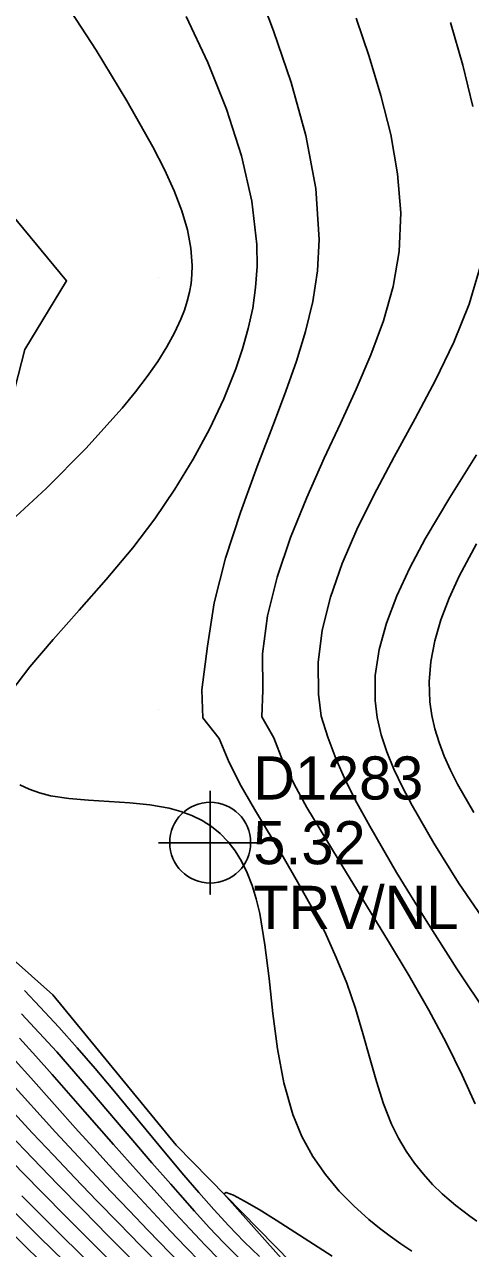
# Model space of a CAD drawing. Extents: x 2356077 to 2359823, y 225951 to 227822.
# Drawn here: x 2357921.2 to 2357947, y 226296.4 to 226367.3 of the extents above; entities that cross this region are included whole.
import ezdxf

# ---------------------------------------------------------------- set-up
doc = ezdxf.new("R2010")
doc.units = 0
for name, color, linetype in [('DTM Contours Major', 7, 'Continuous'), ('DTM Contours Minor', 7, 'Continuous'), ('Exist DTM Breakline', 7, 'Continuous'), ('Exist DTM Breakline Underwater', 7, 'Continuous'), ('Exist DTM Regular Point CELL', 7, 'Continuous'), ('Exist DTM Regular Point Cogo Comment', 7, 'Continuous'), ('Exist DTM Regular Point Cogo Elevation', 7, 'Continuous'), ('Exist DTM Regular Point Cogo Number', 7, 'Continuous'), ('PH Exist DTM Breakline', 7, 'Continuous'), ('PH Exist DTM Point', 7, 'Continuous')]:
    doc.layers.add(name, color=color, linetype=linetype)

msp = doc.modelspace()

# ---------------------------------------------------------------- linework, layer by layer
at = {"layer": 'DTM Contours Major'}
for points in [[(2357947.367, 226297.984), (2357946.96, 226298.281), (2357946.556, 226298.587), (2357946.156, 226298.903), (2357945.76, 226299.234), (2357945.37, 226299.581), (2357944.812, 226300.122), (2357944.274, 226300.709), (2357943.761, 226301.348), (2357943.278, 226302.042), (2357942.832, 226302.796), (2357942.428, 226303.615), (2357941.962, 226304.798), (2357941.55, 226306.08), (2357941.161, 226307.44), (2357940.765, 226308.858), (2357940.331, 226310.31), (2357939.829, 226311.777), (2357939.226, 226313.263), (2357938.562, 226314.754), (2357937.783, 226316.206), (2357936.978, 226317.658), (2357936.141, 226319.096), (2357934.482, 226321.858), (2357933.715, 226323.2), (2357933.022, 226324.563), (2357932.441, 226325.965), (2357931.486, 226327.149), (2357931.434, 226328.789), (2357931.77, 226331.314), (2357932.147, 226333.813), (2357932.808, 226336.411), (2357933.667, 226339.062), (2357934.64, 226341.717), (2357935.641, 226344.329), (2357936.306, 226346.088), (2357936.915, 226347.822), (2357937.441, 226349.549), (2357937.857, 226351.288), (2357938.133, 226353.055), (2357938.242, 226354.87), (2357938.042, 226357.841), (2357937.464, 226360.899), (2357936.61, 226363.969), (2357935.588, 226366.976), (2357934.5, 226369.845)], [(2357920.989, 226310.006), (2357922.012, 226308.912), (2357923.02, 226307.794), (2357924.011, 226306.664), (2357924.986, 226305.533), (2357927.436, 226302.656), (2357928.537, 226301.375), (2357929.626, 226300.125), (2357930.17, 226299.508), (2357931.016, 226298.559), (2357931.866, 226297.629), (2357932.717, 226296.726), (2357933.57, 226295.862)], [(2357920.267, 226303.051), (2357921.633, 226301.619), (2357923.063, 226300.139), (2357924.527, 226298.64), (2357925.999, 226297.147), (2357927.451, 226295.688)]]:
    msp.add_lwpolyline(points, dxfattribs=at)
at = {"layer": 'DTM Contours Minor'}
for points in [[(2357920.154, 226338.353), (2357922.41, 226340.439), (2357924.715, 226342.764), (2357926.824, 226345.111), (2357927.584, 226346.041), (2357928.268, 226346.939), (2357928.875, 226347.809), (2357929.404, 226348.651), (2357929.853, 226349.47), (2357930.222, 226350.266), (2357930.424, 226350.79), (2357930.589, 226351.308), (2357930.717, 226351.823), (2357930.808, 226352.337), (2357930.861, 226352.854), (2357930.877, 226353.376), (2357930.804, 226354.385), (2357930.602, 226355.434), (2357930.275, 226356.534), (2357929.829, 226357.695), (2357929.269, 226358.927), (2357928.6, 226360.242), (2357927.094, 226362.914), (2357925.299, 226365.848), (2357923.282, 226368.983)], [(2357920.361, 226328.656), (2357921.461, 226330.12), (2357922.811, 226331.704), (2357924.318, 226333.391), (2357925.888, 226335.166), (2357927.429, 226337.012), (2357928.702, 226338.693), (2357929.872, 226340.407), (2357930.934, 226342.143), (2357931.88, 226343.892), (2357932.706, 226345.643), (2357933.404, 226347.386), (2357933.799, 226348.552), (2357934.127, 226349.719), (2357934.38, 226350.897), (2357934.552, 226352.095), (2357934.636, 226353.323), (2357934.625, 226354.59), (2357934.334, 226357.104), (2357933.729, 226359.736), (2357932.858, 226362.433), (2357931.772, 226365.137), (2357930.519, 226367.796)], [(2357947.269, 226304.783), (2357946.515, 226306.443), (2357946.083, 226307.363), (2357945.599, 226308.341), (2357944.597, 226310.209), (2357943.447, 226312.206), (2357942.198, 226314.288), (2357939.596, 226318.523), (2357938.34, 226320.588), (2357937.527, 226321.966), (2357936.783, 226323.315), (2357936.132, 226324.654), (2357935.596, 226325.997), (2357934.917, 226327.209), (2357934.966, 226328.769), (2357934.941, 226330.869), (2357935.24, 226333.06), (2357935.805, 226335.315), (2357936.581, 226337.609), (2357937.509, 226339.918), (2357938.532, 226342.216), (2357939.469, 226344.224), (2357940.387, 226346.213), (2357941.236, 226348.193), (2357941.967, 226350.174), (2357942.529, 226352.164), (2357942.875, 226354.175), (2357942.965, 226356.419), (2357942.783, 226358.684), (2357942.383, 226360.959), (2357941.814, 226363.229), (2357941.13, 226365.48), (2357940.382, 226367.7)], [(2357947.149, 226362.595), (2357946.559, 226364.972), (2357945.85, 226367.449)], [(2357920.373, 226356.357), (2357923.596, 226352.489), (2357921.178, 226348.51), (2357920.219, 226344.815)], [(2357948.001, 226309.933), (2357946.222, 226312.616), (2357944.437, 226315.41), (2357942.724, 226318.204), (2357941.165, 226320.884), (2357940.423, 226322.233), (2357939.762, 226323.533), (2357939.195, 226324.798), (2357938.737, 226326.044), (2357938.357, 226327.26), (2357938.203, 226328.536), (2357938.172, 226330.366), (2357938.414, 226332.241), (2357938.893, 226334.155), (2357939.573, 226336.102), (2357940.418, 226338.075), (2357941.393, 226340.067), (2357942.571, 226342.281), (2357943.789, 226344.502), (2357944.972, 226346.721), (2357946.044, 226348.931), (2357946.932, 226351.122), (2357947.56, 226353.287)], [(2357947.911, 226315.266), (2357946.317, 226317.605), (2357944.873, 226319.893), (2357943.618, 226322.073), (2357943.056, 226323.141), (2357942.565, 226324.175), (2357942.152, 226325.184), (2357941.827, 226326.178), (2357941.597, 226327.169), (2357941.472, 226328.167), (2357941.485, 226329.621), (2357941.711, 226331.112), (2357942.132, 226332.646), (2357942.73, 226334.223), (2357943.488, 226335.849), (2357944.386, 226337.526), (2357945.808, 226339.918), (2357947.353, 226342.402)], [(2357947.362, 226337.24), (2357946.349, 226335.377), (2357945.764, 226334.097), (2357945.289, 226332.843), (2357944.933, 226331.616), (2357944.702, 226330.414), (2357944.603, 226329.237), (2357944.643, 226328.086), (2357944.756, 226327.295), (2357944.937, 226326.511), (2357945.181, 226325.726), (2357945.485, 226324.936), (2357945.845, 226324.133), (2357946.258, 226323.313), (2357947.189, 226321.666)], [(2357943.602, 226296.249), (2357942.976, 226296.675), (2357942.353, 226297.119), (2357941.733, 226297.587), (2357941.119, 226298.083), (2357940.24, 226298.868), (2357939.393, 226299.734), (2357938.598, 226300.689), (2357937.872, 226301.741), (2357937.234, 226302.897), (2357936.702, 226304.164), (2357936.177, 226306.005), (2357935.812, 226307.983), (2357935.548, 226310.024), (2357935.327, 226312.057), (2357935.093, 226314.01), (2357934.787, 226315.811), (2357934.583, 226316.661), (2357934.342, 226317.45), (2357934.061, 226318.177), (2357933.739, 226318.842), (2357933.371, 226319.444), (2357932.957, 226319.981), (2357932.499, 226320.449), (2357931.995, 226320.855), (2357931.445, 226321.203), (2357930.85, 226321.495), (2357930.213, 226321.733), (2357929.535, 226321.92), (2357928.423, 226322.116), (2357927.253, 226322.234), (2357926.057, 226322.309), (2357924.871, 226322.379), (2357923.73, 226322.479), (2357922.666, 226322.647), (2357922.016, 226322.813), (2357921.422, 226323.025), (2357920.888, 226323.28)], [(2357921.146, 226311.353), (2357922.071, 226310.396), (2357923.153, 226309.227), (2357924.213, 226308.033), (2357925.252, 226306.827), (2357926.267, 226305.622), (2357929.313, 226301.945), (2357930.393, 226300.66), (2357931.259, 226299.651), (2357932.13, 226298.663), (2357933.005, 226297.709), (2357933.884, 226296.798), (2357934.767, 226295.941)], [(2357920.857, 226308.598), (2357921.815, 226307.548), (2357922.766, 226306.481), (2357924.648, 226304.331), (2357926.307, 226302.438), (2357927.752, 226300.814), (2357929.182, 226299.231), (2357929.894, 226298.452), (2357930.749, 226297.526), (2357931.601, 226296.62), (2357932.448, 226295.744)], [(2357920.603, 226307.304), (2357921.513, 226306.298), (2357924.272, 226303.207), (2357925.164, 226302.218), (2357926.06, 226301.236), (2357926.957, 226300.262), (2357927.85, 226299.299), (2357929.617, 226297.417), (2357930.488, 226296.499), (2357931.348, 226295.608)], [(2357918.182, 226306.811), (2357921.614, 226303.098), (2357922.826, 226301.808), (2357924.075, 226300.495), (2357925.344, 226299.175), (2357926.615, 226297.865), (2357927.871, 226296.581), (2357929.096, 226295.339)], [(2357920.256, 226306.114), (2357922.95, 226303.15), (2357924.004, 226302.008), (2357925.075, 226300.86), (2357926.154, 226299.716), (2357927.232, 226298.582), (2357928.3, 226297.468), (2357930.237, 226295.469)], [(2357920.428, 226301.438), (2357922.039, 226299.792), (2357923.705, 226298.108), (2357925.385, 226296.427), (2357927.038, 226294.788)], [(2357921.006, 226299.451), (2357922.878, 226297.58), (2357924.772, 226295.704)], [(2357938.978, 226295.962), (2357936.824, 226297.351), (2357935.732, 226298.046), (2357934.746, 226298.66), (2357933.908, 226299.156), (2357933.259, 226299.498), (2357932.843, 226299.651), (2357932.701, 226299.578), (2357936.511, 226295.301)], [(2357918.928, 226298.772), (2357921.22, 226296.518), (2357923.557, 226294.243)], [(2357919.968, 226299.113), (2357922.049, 226297.051), (2357924.162, 226294.978)]]:
    msp.add_lwpolyline(points, dxfattribs=at)
at = {"layer": 'Exist DTM Breakline'}
for points in [[(2357739.379, 226441.004), (2357819.613, 226359.102), (2357890.87, 226277.588), (2357993.999, 226180.096), (2358102.764, 226183.23), (2358191.473, 226205.9), (2358275.273, 226131.78), (2358421.38, 226152.319), (2358505.025, 226137.402), (2358547.118, 226053.573)], [(2357719.555, 226395.117), (2357791.559, 226318.918), (2357850.785, 226251.619), (2357976.144, 226133.407), (2357988.46, 226117.463)]]:
    msp.add_spline(points, degree=3, dxfattribs=at)
at = {"layer": 'Exist DTM Breakline Underwater'}
for points in [[(2357739.428, 226434.309), (2357811.723, 226357.465), (2357885.724, 226276.345), (2357991.789, 226172.502), (2358103.028, 226173.66), (2358191.056, 226197.408), (2358272.648, 226122.63), (2358421.22, 226141.688), (2358498.765, 226117.394), (2358527.12, 226046.782)], [(2357722.365, 226399.093), (2357796.501, 226325.142), (2357855.427, 226255.408), (2357974.836, 226142.381), (2357994.862, 226118.943)]]:
    msp.add_spline(points, degree=3, dxfattribs=at)
at = {"layer": 'Exist DTM Regular Point CELL'}
msp.add_lwpolyline([(2357931.917, 226322.923), (2357931.917, 226316.923), (2357931.917, 226319.923), (2357934.917, 226319.923), (2357928.917, 226319.923)], dxfattribs=at)
msp.add_circle((2357931.917, 226319.923), 2.344, dxfattribs=at)
at = {"layer": 'PH Exist DTM Breakline'}
for points in [[(2357922.8, 226311.098), (2357916.95, 226316.31), (2357911.013, 226321.283), (2357905.951, 226326.512), (2357900.911, 226332.172), (2357897.833, 226339.124), (2357893.621, 226348.03), (2357889.839, 226354.483), (2357885.115, 226360.915), (2357880.114, 226365.546), (2357874.95, 226370.335), (2357870.553, 226375.763), (2357867.532, 226381.031), (2357864.236, 226386.746), (2357859.267, 226396.31)], [(2357922.8, 226311.098), (2357929.954, 226302.385), (2357936.625, 226295.569), (2357941.578, 226292.897), (2357946.839, 226290.533), (2357953.749, 226287.716), (2357958.683, 226284.418), (2357965.026, 226279.416), (2357970.024, 226277.228), (2357977.03, 226274.019), (2357983.35, 226268.82), (2357988.558, 226261.931), (2357990.448, 226254.566), (2357990.368, 226245.598), (2357990.041, 226236.664), (2357989.613, 226227.484)]]:
    msp.add_lwpolyline(points, dxfattribs=at)
at = {"layer": 'PH Exist DTM Point'}
for p, q in [((2357928.944, 226352.655), (2357928.944, 226352.655)), ((2357928.944, 226327.655), (2357928.944, 226327.655))]:
    msp.add_line(p, q, dxfattribs=at)

# ---------------------------------------------------------------- texts
at = {"layer": 'Exist DTM Regular Point Cogo Comment'}
msp.add_text('TRV/NL', height=2.5, dxfattribs=at).set_placement((2357934.417, 226314.923))
at = {"layer": 'Exist DTM Regular Point Cogo Elevation'}
msp.add_text('5.32', height=2.5, dxfattribs=at).set_placement((2357934.417, 226318.673))
at = {"layer": 'Exist DTM Regular Point Cogo Number'}
msp.add_text('D1283', height=2.5, dxfattribs=at).set_placement((2357934.417, 226322.423))

doc.saveas('drawing.dxf')
